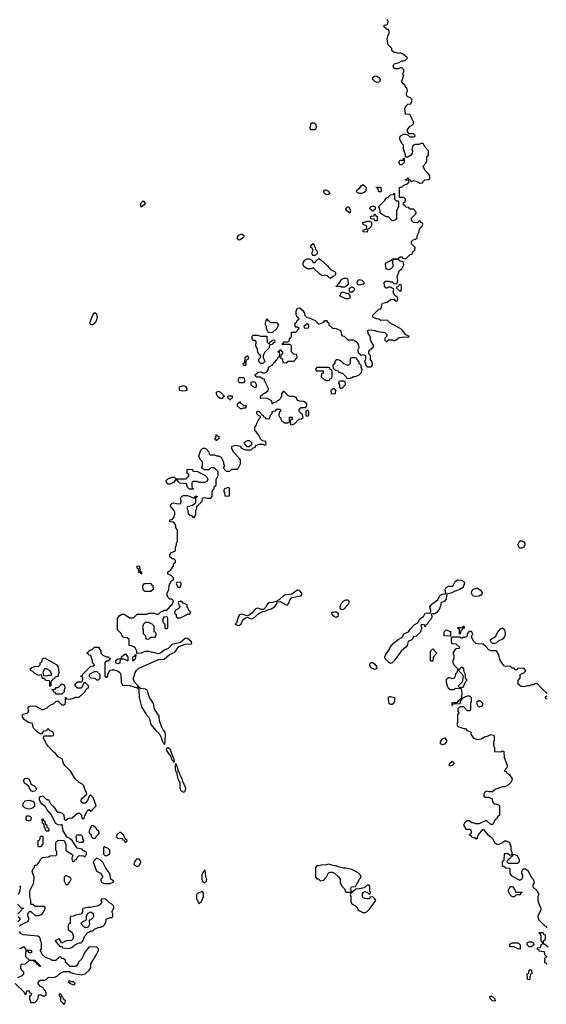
# Model space of a CAD drawing. Header units: inches. Extents: x 2380249 to 2585472, y 382747 to 546448.
# Tile 599 of 626: x 2488693 to 2494144, y 502574 to 512768. Entities that reach past the tile are written whole.
import ezdxf

# ---------------------------------------------------------------- set-up
doc = ezdxf.new("R2010")
doc.units = ezdxf.units.IN
doc.header["$MEASUREMENT"] = 0
for name, color, linetype in [('C4580', 7, 'Continuous'), ('C4581', 7, 'Continuous'), ('C4590', 7, 'Continuous'), ('C4591', 7, 'Continuous')]:
    doc.layers.add(name, color=color, linetype=linetype)

msp = doc.modelspace()

# ---------------------------------------------------------------- linework, layer by layer
at = {"layer": 'C4580', "color": 4, "elevation": 52}
for points in [[(2489429, 509609), (2489419, 509630), (2489449, 509710), (2489470, 509735), (2489490, 509722), (2489494, 509686), (2489486, 509650), (2489476, 509630), (2489450, 509609)], [(2489950, 507028), (2489942, 507042), (2489928, 507048), (2489922, 507082), (2489908, 507090), (2489910, 507112), (2489932, 507110), (2489938, 507058), (2489954, 507050), (2489954, 507030)], [(2489010, 505866), (2489006, 505870), (2489006, 505910), (2489002, 505922), (2488968, 505928), (2488950, 505946), (2488927, 505947), (2488922, 505982), (2488910, 505986), (2488890, 505978), (2488880, 505980), (2488850, 505998), (2488830, 506018), (2488806, 506030), (2488806, 506050), (2488820, 506060), (2488849, 506071), (2488890, 506074), (2488906, 506090), (2488906, 506110), (2488922, 506118), (2488928, 506150), (2488950, 506162), (2489070, 506091), (2489093, 506067), (2489094, 506030), (2489102, 506010), (2489093, 505987), (2489092, 505968), (2489058, 505962), (2489053, 505947), (2489038, 505942), (2489034, 505930), (2489018, 505922), (2489014, 505910), (2489014, 505870)], [(2489806, 506130), (2489798, 506138), (2489770, 506148), (2489734, 506146), (2489730, 506106), (2489710, 506098), (2489690, 506108), (2489688, 506132), (2489708, 506152), (2489746, 506154), (2489748, 506170), (2489770, 506192), (2489790, 506202), (2489814, 506170), (2489814, 506130)], [(2489870, 506126), (2489866, 506130), (2489866, 506170), (2489882, 506178), (2489886, 506190), (2489894, 506194), (2489890, 506146), (2489878, 506142)], [(2488970, 506048), (2488950, 506046), (2488934, 506010), (2488938, 505978), (2488970, 505974), (2488990, 505982), (2489010, 505982), (2489018, 505982), (2489026, 505990), (2489010, 506026)], [(2489496, 506016), (2489464, 506016), (2489414, 505990), (2489414, 505970), (2489430, 505954), (2489470, 505952), (2489490, 505934), (2489510, 505934), (2489526, 505950), (2489526, 505990)], [(2489070, 505786), (2489062, 505802), (2489047, 505807), (2489042, 505822), (2489026, 505830), (2489030, 505834), (2489062, 505838), (2489070, 505854), (2489090, 505854), (2489128, 505892), (2489132, 505892), (2489158, 505878), (2489162, 505850), (2489153, 505827), (2489152, 505808), (2489130, 505786)], [(2488830, 504777), (2488810, 504783), (2488789, 504830), (2488780, 504840), (2488766, 504846), (2488743, 504863), (2488733, 504890), (2488749, 504911), (2488770, 504916), (2488788, 504908), (2488796, 504896), (2488811, 504851), (2488838, 504838), (2488859, 504819), (2488865, 504810), (2488863, 504797), (2488861, 504790), (2488850, 504781)], [(2488790, 504596), (2488770, 504598), (2488747, 504607), (2488726, 504630), (2488729, 504651), (2488739, 504670), (2488750, 504681), (2488790, 504686), (2488830, 504678), (2488838, 504670), (2488845, 504650), (2488845, 504630), (2488830, 504609), (2488810, 504599)], [(2488790, 504469), (2488770, 504478), (2488762, 504490), (2488759, 504510), (2488770, 504525), (2488790, 504525), (2488812, 504510), (2488810, 504486), (2488804, 504476)], [(2488990, 504366), (2488968, 504368), (2488958, 504398), (2488950, 504406), (2488942, 504442), (2488928, 504450), (2488926, 504490), (2488930, 504494), (2488938, 504478), (2488954, 504470), (2488958, 504438), (2488970, 504434), (2488974, 504410), (2488994, 504390), (2488994, 504370)], [(2489450, 504426), (2489438, 504422), (2489424, 504396), (2489414, 504370), (2489414, 504350), (2489432, 504332), (2489433, 504313), (2489450, 504294), (2489470, 504294), (2489482, 504298), (2489486, 504310), (2489510, 504334), (2489518, 504350), (2489510, 504366), (2489496, 504376), (2489480, 504400), (2489466, 504410), (2489462, 504422)], [(2488890, 504206), (2488886, 504210), (2488886, 504270), (2488902, 504278), (2488910, 504314), (2488930, 504314), (2488934, 504310), (2488933, 504233), (2488910, 504206)], [(2489330, 504326), (2489290, 504326), (2489278, 504322), (2489274, 504306), (2489278, 504298), (2489278, 504270), (2489283, 504263), (2489310, 504251), (2489350, 504254), (2489358, 504262), (2489358, 504270), (2489348, 504288), (2489347, 504307)], [(2489730, 504355), (2489698, 504330), (2489692, 504310), (2489700, 504300), (2489710, 504292), (2489753, 504293), (2489758, 504278), (2489774, 504274), (2489778, 504258), (2489790, 504254), (2489802, 504258), (2489806, 504270), (2489786, 504286), (2489768, 504330)], [(2489570, 504206), (2489562, 504198), (2489562, 504130), (2489573, 504113), (2489590, 504112), (2489610, 504122), (2489627, 504133), (2489628, 504170), (2489610, 504188)], [(2489490, 504086), (2489454, 504050), (2489490, 503954), (2489530, 503932), (2489554, 503890), (2489534, 503870), (2489538, 503838), (2489576, 503824), (2489630, 503825), (2489662, 503838), (2489666, 503850), (2489638, 503870), (2489628, 503930), (2489609, 503949), (2489585, 503985), (2489559, 504039), (2489526, 504070)], [(2489930, 504078), (2489902, 504078), (2489884, 504056), (2489874, 504030), (2489878, 504018), (2489910, 504002), (2489930, 504012), (2489949, 504050)], [(2489170, 503906), (2489154, 503890), (2489154, 503850), (2489170, 503814), (2489190, 503814), (2489210, 503834), (2489226, 503870), (2489222, 503882)], [(2489570, 503666), (2489538, 503662), (2489534, 503650), (2489542, 503630), (2489531, 503609), (2489510, 503595), (2489424, 503576), (2489390, 503575), (2489350, 503566), (2489342, 503558), (2489342, 503530), (2489330, 503506), (2489270, 503498), (2489250, 503486), (2489218, 503482), (2489214, 503470), (2489214, 503410), (2489198, 503402), (2489194, 503390), (2489194, 503350), (2489236, 503316), (2489251, 503271), (2489245, 503250), (2489230, 503235), (2489174, 503230), (2489130, 503206), (2489107, 503247), (2489090, 503248), (2489065, 503235), (2489062, 503230), (2489110, 503174), (2489133, 503173), (2489138, 503158), (2489210, 503152), (2489230, 503162), (2489248, 503172), (2489256, 503184), (2489280, 503200), (2489310, 503212), (2489330, 503212), (2489340, 503220), (2489350, 503234), (2489364, 503276), (2489378, 503290), (2489390, 503314), (2489416, 503324), (2489430, 503334), (2489450, 503334), (2489468, 503352), (2489506, 503370), (2489530, 503372), (2489556, 503384), (2489568, 503392), (2489588, 503430), (2489590, 503454), (2489630, 503474), (2489650, 503474), (2489658, 503490), (2489658, 503510), (2489648, 503530), (2489666, 503570), (2489666, 503590), (2489646, 503610), (2489623, 503623), (2489590, 503658)], [(2489390, 503366), (2489368, 503368), (2489356, 503376), (2489326, 503410), (2489348, 503432), (2489386, 503450), (2489386, 503490), (2489403, 503517), (2489430, 503532), (2489455, 503515), (2489457, 503483), (2489452, 503470), (2489431, 503449), (2489414, 503446), (2489412, 503430), (2489417, 503403), (2489404, 503376)], [(2489210, 502818), (2489194, 502810), (2489214, 502794), (2489214, 502790), (2489250, 502774), (2489262, 502778), (2489266, 502790), (2489250, 502806), (2489226, 502806), (2489226, 502810)], [(2489110, 502686), (2489102, 502678), (2489102, 502670), (2489110, 502654), (2489114, 502654), (2489114, 502610), (2489150, 502574), (2489162, 502578), (2489166, 502610), (2489147, 502627), (2489130, 502666)]]:
    msp.add_lwpolyline(points, close=True, dxfattribs=at)
for points in [[(2490000, 506848), (2489990, 506848), (2489970, 506866), (2489968, 506910), (2489986, 506930), (2490000, 506931)], [(2490000, 506228), (2489990, 506228), (2489950, 506209), (2489906, 506206), (2489906, 506230), (2489890, 506266), (2489876, 506276), (2489850, 506286), (2489828, 506288), (2489826, 506350), (2489807, 506367), (2489766, 506370), (2489762, 506382), (2489749, 506389), (2489746, 506410), (2489706, 506450), (2489707, 506567), (2489723, 506597), (2489752, 506612), (2489770, 506612), (2489785, 506605), (2489814, 506590), (2489830, 506574), (2489870, 506574), (2489910, 506612), (2490000, 506612)], [(2490000, 506527), (2489993, 506527), (2489974, 506510), (2489965, 506475), (2489972, 506450), (2489973, 506413), (2489994, 506390), (2489998, 506358), (2490000, 506358)], [(2488690, 503382), (2488704, 503396), (2488778, 503430), (2488788, 503450), (2488787, 503467), (2488778, 503490), (2488778, 503510), (2488790, 503534), (2488810, 503534), (2488853, 503493), (2488887, 503493), (2488916, 503504), (2488930, 503514), (2488956, 503564), (2488956, 503576), (2488950, 503586), (2488853, 503587), (2488830, 503606), (2488810, 503606), (2488808, 503610), (2488808, 503650), (2488798, 503690), (2488798, 503750), (2488836, 503824), (2488840, 503840), (2488842, 503890), (2488822, 503950), (2488828, 503972), (2488846, 503990), (2488846, 504010), (2488850, 504014), (2488870, 504014), (2488896, 504044), (2488906, 504070), (2488930, 504094), (2488990, 504102), (2489010, 504112), (2489070, 504114), (2489078, 504130), (2489078, 504150), (2489067, 504173), (2489066, 504250), (2489090, 504272), (2489152, 504270), (2489172, 504230), (2489172, 504170), (2489190, 504152), (2489234, 504130), (2489240, 504120), (2489242, 504110), (2489234, 504090), (2489238, 504058), (2489250, 504054), (2489262, 504058), (2489267, 504073), (2489282, 504078), (2489287, 504093), (2489310, 504114), (2489352, 504112), (2489370, 504102), (2489386, 504130), (2489386, 504150), (2489350, 504168), (2489339, 504179), (2489289, 504189), (2489238, 504270), (2489212, 504292), (2489184, 504304), (2489143, 504370), (2489134, 504434), (2489111, 504429), (2489090, 504432), (2489067, 504447), (2489019, 504539), (2488973, 504590), (2488959, 504619), (2488925, 504645), (2488907, 504667), (2488899, 504690), (2488899, 504710), (2488910, 504725), (2488932, 504732), (2488970, 504694), (2488990, 504694), (2489012, 504650), (2489042, 504622), (2489070, 504582), (2489090, 504565), (2489110, 504562), (2489132, 504552), (2489150, 504534), (2489154, 504490), (2489170, 504474), (2489176, 504484), (2489200, 504500), (2489236, 504504), (2489290, 504552), (2489312, 504552), (2489333, 504533), (2489338, 504498), (2489350, 504494), (2489362, 504498), (2489366, 504530), (2489390, 504574), (2489410, 504592), (2489430, 504574), (2489442, 504578), (2489446, 504590), (2489486, 504630), (2489454, 504714), (2489430, 504738), (2489422, 504738), (2489412, 504728), (2489395, 504685), (2489370, 504658), (2489350, 504658), (2489329, 504669), (2489328, 504690), (2489342, 504710), (2489388, 504750), (2489384, 504770), (2489372, 504792), (2489357, 504837), (2489336, 504856), (2489309, 504869), (2489267, 504907), (2489224, 504984), (2489164, 505044), (2489148, 505068), (2489134, 505114), (2489090, 505135), (2489064, 505170), (2489045, 505185), (2488990, 505243), (2488972, 505270), (2488939, 505330), (2488941, 505339), (2488950, 505352), (2489030, 505354), (2489042, 505358), (2489046, 505370), (2489035, 505395), (2489007, 505407), (2488990, 505426), (2488978, 505422), (2488970, 505406), (2488938, 505402), (2488924, 505376), (2488908, 505370), (2488878, 505390), (2488839, 505430), (2488829, 505450), (2488829, 505469), (2488822, 505482), (2488770, 505498), (2488741, 505521), (2488721, 505550), (2488722, 505570), (2488730, 505578), (2488778, 505590), (2488784, 505610), (2488782, 505650), (2488790, 505658), (2488810, 505665), (2488860, 505660), (2488930, 505622), (2488976, 505644), (2489008, 505672), (2489046, 505690), (2489070, 505714), (2489090, 505714), (2489130, 505674), (2489150, 505674), (2489166, 505690), (2489166, 505750), (2489170, 505754), (2489178, 505738), (2489214, 505734), (2489250, 505742), (2489273, 505753), (2489310, 505754), (2489370, 505814), (2489382, 505838), (2489406, 505850), (2489406, 505870), (2489370, 505906), (2489358, 505902), (2489333, 505847), (2489290, 505846), (2489266, 505870), (2489268, 505892), (2489290, 505914), (2489330, 505914), (2489342, 505918), (2489346, 505950), (2489342, 505962), (2489327, 505967), (2489327, 505973), (2489342, 505978), (2489347, 505993), (2489430, 506074), (2489462, 506078), (2489466, 506090), (2489448, 506108), (2489448, 506130), (2489430, 506186), (2489408, 506188), (2489402, 506202), (2489390, 506206), (2489388, 506212), (2489402, 506218), (2489406, 506230), (2489446, 506250), (2489468, 506272), (2489510, 506272), (2489532, 506230), (2489534, 506210), (2489554, 506190), (2489593, 506173), (2489612, 506172), (2489618, 506158), (2489634, 506150), (2489618, 506142), (2489610, 506126), (2489590, 506126), (2489574, 506110), (2489574, 505970), (2489590, 505962), (2489598, 505962), (2489606, 505970), (2489606, 505990), (2489628, 506032), (2489650, 506038), (2489670, 506038), (2489706, 506026), (2489731, 506011), (2489741, 505990), (2489745, 505905), (2489758, 505878), (2489770, 505874), (2489782, 505878), (2489830, 505876), (2489910, 505852), (2489918, 505858), (2489914, 505850), (2489922, 505842), (2489926, 505826), (2489931, 505750), (2489955, 505655), (2490000, 505580)], [(2490000, 505835), (2489997, 505837), (2489944, 505844), (2489920, 505860), (2489919, 505870), (2489910, 505882), (2489882, 505910), (2489869, 505950), (2489879, 505970), (2489889, 506010), (2489902, 506030), (2489927, 506053), (2490000, 506086)], [(2488690, 503802), (2488698, 503790), (2488695, 503750), (2488678, 503710)], [(2488672, 503610), (2488710, 503574), (2488734, 503570), (2488718, 503562), (2488713, 503547), (2488674, 503510)], [(2488678, 503478), (2488694, 503470), (2488694, 503450), (2488673, 503427)], [(2488645, 502790), (2488738, 502698), (2488750, 502674), (2488762, 502678), (2488768, 502712), (2488790, 502714), (2488794, 502694), (2488814, 502690), (2488812, 502668), (2488798, 502662), (2488794, 502650), (2488794, 502630), (2488810, 502594), (2488850, 502594), (2488886, 502630), (2488887, 502673), (2488910, 502674), (2488930, 502662), (2488950, 502662), (2488967, 502673), (2488968, 502690), (2488958, 502718), (2488930, 502748), (2488910, 502758), (2488885, 502785), (2488883, 502797), (2488890, 502812), (2488910, 502825), (2488950, 502825), (2488966, 502830), (2488990, 502854), (2489050, 502852), (2489086, 502870), (2489110, 502894), (2489150, 502914), (2489210, 502914), (2489224, 502904), (2489253, 502893), (2489330, 502878), (2489370, 502891), (2489413, 502927), (2489429, 502950), (2489428, 502992), (2489490, 503091), (2489509, 503130), (2489509, 503149), (2489488, 503168), (2489410, 503166), (2489366, 503114), (2489335, 503045), (2489302, 503010), (2489294, 502990), (2489273, 502967), (2489210, 502966), (2489202, 502982), (2489187, 502987), (2489182, 503002), (2489167, 503007), (2489166, 503030), (2489150, 503046), (2489127, 503047), (2489122, 503062), (2489110, 503066), (2489098, 503062), (2489093, 503047), (2489078, 503042), (2489070, 503026), (2489030, 503026), (2489018, 503038), (2488960, 503060), (2488926, 503090), (2488916, 503116), (2488906, 503130), (2488918, 503150), (2488918, 503210), (2488908, 503230), (2488908, 503250), (2488898, 503270), (2488880, 503280), (2488730, 503292), (2488706, 503306), (2488690, 503329)], [(2488690, 503154), (2488710, 503154), (2488731, 503171), (2488754, 503150), (2488758, 503138), (2488770, 503134), (2488810, 503134), (2488814, 503130), (2488814, 503110), (2488810, 503106), (2488790, 503106), (2488782, 503122), (2488770, 503126), (2488758, 503122), (2488754, 503110), (2488754, 503070), (2488790, 503034), (2488854, 503030), (2488858, 503018), (2488870, 503014), (2488878, 502998), (2488890, 502994), (2488898, 502978), (2488912, 502970), (2488890, 502968), (2488886, 502986), (2488868, 502990), (2488866, 503006), (2488846, 503010), (2488842, 503022), (2488830, 503026), (2488790, 503026), (2488750, 502988), (2488710, 502986), (2488702, 502970), (2488702, 502950), (2488710, 502934), (2488732, 502910), (2488732, 502888), (2488714, 502870), (2488670, 502848)]]:
    msp.add_lwpolyline(points, dxfattribs=at)
at = {"layer": 'C4581', "color": 4, "elevation": 52}
msp.add_lwpolyline([(2489950, 510826), (2489942, 510850), (2489950, 510872), (2489970, 510891), (2489991, 510870), (2489982, 510850)], close=True, dxfattribs=at)
at = {"layer": 'C4590', "color": 4}
for points, elevation in [([(2490000, 506612), (2490010, 506612), (2490030, 506622), (2490090, 506622), (2490110, 506614), (2490130, 506614), (2490160, 506640), (2490176, 506644), (2490190, 506654), (2490210, 506654), (2490240, 506680), (2490256, 506704), (2490270, 506714), (2490278, 506730), (2490286, 506750), (2490267, 506767), (2490246, 506770), (2490226, 506790), (2490218, 506810), (2490218, 506830), (2490238, 506870), (2490242, 506910), (2490250, 506934), (2490263, 506957), (2490286, 506970), (2490286, 506990), (2490266, 507010), (2490226, 507030), (2490226, 507050), (2490255, 507065), (2490270, 507094), (2490286, 507110), (2490287, 507133), (2490306, 507150), (2490306, 507170), (2490290, 507186), (2490270, 507186), (2490247, 507207), (2490246, 507230), (2490266, 507250), (2490306, 507270), (2490307, 507307), (2490318, 507330), (2490318, 507350), (2490328, 507370), (2490328, 507470), (2490327, 507487), (2490310, 507506), (2490308, 507530), (2490290, 507566), (2490246, 507570), (2490246, 507590), (2490270, 507594), (2490290, 507614), (2490298, 507650), (2490298, 507670), (2490288, 507690), (2490255, 507730), (2490258, 507750), (2490270, 507762), (2490290, 507765), (2490330, 507754), (2490362, 507758), (2490366, 507790), (2490358, 507810), (2490369, 507831), (2490390, 507842), (2490430, 507841), (2490482, 507822), (2490490, 507814), (2490502, 507818), (2490510, 507834), (2490530, 507834), (2490533, 507827), (2490518, 507822), (2490514, 507810), (2490514, 507770), (2490504, 507756), (2490482, 507738), (2490430, 507726), (2490422, 507710), (2490432, 507690), (2490432, 507670), (2490445, 507645), (2490474, 507630), (2490490, 507614), (2490502, 507618), (2490518, 507650), (2490518, 507690), (2490526, 507710), (2490526, 507730), (2490542, 507738), (2490547, 507753), (2490562, 507758), (2490567, 507773), (2490582, 507778), (2490587, 507813), (2490610, 507822), (2490630, 507814), (2490670, 507814), (2490686, 507830), (2490686, 507890), (2490706, 507910), (2490707, 507933), (2490726, 507950), (2490727, 508007), (2490748, 508050), (2490746, 508090), (2490707, 508127), (2490673, 508127), (2490650, 508106), (2490610, 508106), (2490582, 508122), (2490578, 508130), (2490586, 508150), (2490586, 508190), (2490566, 508210), (2490548, 508250), (2490569, 508311), (2490590, 508332), (2490610, 508332), (2490624, 508324), (2490650, 508294), (2490653, 508273), (2490664, 508264), (2490710, 508262), (2490730, 508254), (2490750, 508254), (2490777, 508237), (2490802, 508190), (2490802, 508170), (2490812, 508150), (2490804, 508136), (2490804, 508124), (2490830, 508094), (2490870, 508094), (2490890, 508114), (2490950, 508114), (2490978, 508170), (2490978, 508210), (2490970, 508226), (2490906, 508290), (2490888, 508328), (2490889, 508351), (2490930, 508362), (2490972, 508352), (2490994, 508330), (2491030, 508314), (2491090, 508314), (2491107, 508333), (2491130, 508342), (2491142, 508358), (2491168, 508372), (2491210, 508374), (2491230, 508362), (2491246, 508370), (2491242, 508402), (2491207, 508407), (2491186, 508430), (2491170, 508466), (2491140, 508500), (2491126, 508510), (2491126, 508550), (2491146, 508570), (2491148, 508592), (2491168, 508632), (2491186, 508650), (2491182, 508662), (2491170, 508666), (2491148, 508688), (2491150, 508714), (2491170, 508714), (2491194, 508690), (2491198, 508678), (2491213, 508673), (2491218, 508658), (2491233, 508653), (2491238, 508638), (2491270, 508634), (2491282, 508638), (2491286, 508670), (2491306, 508690), (2491307, 508713), (2491342, 508718), (2491350, 508734), (2491390, 508734), (2491394, 508730), (2491394, 508710), (2491378, 508702), (2491374, 508670), (2491378, 508658), (2491394, 508650), (2491398, 508618), (2491413, 508613), (2491430, 508594), (2491470, 508594), (2491482, 508598), (2491486, 508610), (2491486, 508650), (2491490, 508654), (2491510, 508654), (2491514, 508650), (2491514, 508630), (2491498, 508622), (2491494, 508610), (2491498, 508578), (2491510, 508574), (2491536, 508584), (2491576, 508624), (2491588, 508632), (2491610, 508634), (2491626, 508650), (2491622, 508682), (2491610, 508686), (2491586, 508710), (2491586, 508730), (2491608, 508752), (2491650, 508754), (2491666, 508770), (2491666, 508790), (2491636, 508816), (2491590, 508818), (2491570, 508826), (2491555, 508855), (2491530, 508868), (2491490, 508868), (2491470, 508878), (2491430, 508918), (2491422, 508918), (2491404, 508896), (2491402, 508870), (2491393, 508847), (2491373, 508827), (2491358, 508822), (2491353, 508807), (2491318, 508802), (2491310, 508786), (2491306, 508790), (2491302, 508822), (2491276, 508836), (2491250, 508848), (2491187, 508847), (2491186, 508870), (2491210, 508892), (2491246, 508910), (2491266, 508930), (2491268, 508950), (2491226, 509034), (2491226, 509046), (2491206, 509050), (2491187, 509067), (2491148, 509068), (2491126, 509090), (2491160, 509120), (2491190, 509122), (2491210, 509112), (2491230, 509112), (2491250, 509122), (2491268, 509150), (2491268, 509172), (2491306, 509190), (2491355, 509245), (2491370, 509274), (2491382, 509278), (2491386, 509310), (2491382, 509322), (2491366, 509330), (2491382, 509338), (2491390, 509354), (2491398, 509338), (2491414, 509330), (2491414, 509310), (2491398, 509302), (2491394, 509270), (2491412, 509252), (2491418, 509218), (2491450, 509214), (2491473, 509233), (2491530, 509234), (2491566, 509270), (2491562, 509302), (2491530, 509306), (2491506, 509330), (2491506, 509390), (2491490, 509406), (2491410, 509406), (2491406, 509410), (2491422, 509418), (2491430, 509434), (2491470, 509434), (2491482, 509438), (2491488, 509472), (2491502, 509478), (2491506, 509490), (2491507, 509533), (2491550, 509534), (2491586, 509570), (2491570, 509586), (2491550, 509586), (2491546, 509590), (2491546, 509630), (2491562, 509638), (2491567, 509653), (2491586, 509670), (2491567, 509687), (2491556, 509716), (2491555, 509750), (2491570, 509782), (2491590, 509785), (2491622, 509762), (2491642, 509730), (2491644, 509704), (2491664, 509684), (2491690, 509682), (2491753, 509653), (2491790, 509614), (2491842, 509638), (2491850, 509654), (2491870, 509654), (2491878, 509638), (2491894, 509630), (2491894, 509610), (2491930, 509574), (2491970, 509571), (2492014, 509550), (2492022, 509530), (2492024, 509504), (2492030, 509494), (2492053, 509493), (2492090, 509454), (2492147, 509453), (2492177, 509437), (2492198, 509410), (2492202, 509370), (2492194, 509350), (2492198, 509318), (2492214, 509310), (2492218, 509298), (2492230, 509294), (2492250, 509302), (2492274, 509290), (2492273, 509253), (2492262, 509230), (2492272, 509212), (2492273, 509193), (2492290, 509174), (2492330, 509174), (2492346, 509190), (2492346, 509210), (2492336, 509236), (2492326, 509250), (2492326, 509290), (2492306, 509310), (2492308, 509332), (2492318, 509350), (2492350, 509374), (2492358, 509390), (2492326, 509450), (2492326, 509470), (2492316, 509496), (2492300, 509520), (2492298, 509550), (2492305, 509555), (2492330, 509558), (2492370, 509551), (2492400, 509540), (2492474, 509530), (2492494, 509510), (2492494, 509490), (2492474, 509470), (2492474, 509450), (2492490, 509434), (2492510, 509454), (2492547, 509453), (2492570, 509442), (2492590, 509452), (2492610, 509472), (2492623, 509477), (2492670, 509486), (2492710, 509482), (2492726, 509490), (2492690, 509506), (2492650, 509562), (2492526, 509630), (2492496, 509656), (2492430, 509655), (2492410, 509668), (2492386, 509670), (2492350, 509688), (2492348, 509710), (2492409, 509771), (2492430, 509774), (2492438, 509790), (2492440, 509820), (2492448, 509832), (2492496, 509844), (2492530, 509872), (2492570, 509874), (2492578, 509858), (2492590, 509854), (2492602, 509858), (2492606, 509870), (2492602, 509902), (2492587, 509907), (2492570, 509926), (2492558, 509950), (2492566, 509970), (2492562, 509982), (2492530, 509998), (2492510, 509998), (2492492, 509988), (2492486, 509990), (2492476, 510000)], 52), ([(2492055, 510000), (2492050, 509998), (2492030, 509998), (2492025, 510000)], 52), ([(2492135, 510000), (2492153, 509993), (2492158, 509978), (2492150, 509958), (2492130, 509948), (2492106, 509946), (2492106, 509990), (2492126, 510000)], 52), ([(2492597, 510000), (2492594, 509990), (2492630, 509954), (2492646, 509970), (2492646, 510000)], 52), ([(2490000, 506931), (2490050, 506934), (2490058, 506918), (2490073, 506913), (2490074, 506870), (2490050, 506848), (2490000, 506848)], 52), ([(2490000, 506358), (2490030, 506354), (2490050, 506374), (2490090, 506374), (2490102, 506378), (2490106, 506410), (2490102, 506422), (2490086, 506430), (2490086, 506490), (2490066, 506510), (2490027, 506527), (2490000, 506527)], 52), ([(2490000, 506086), (2490130, 506145), (2490190, 506146), (2490245, 506195), (2490299, 506221), (2490342, 506278), (2490410, 506301), (2490470, 506307), (2490474, 506310), (2490469, 506330), (2490430, 506361), (2490410, 506364), (2490359, 506321), (2490270, 506299), (2490230, 506259), (2490190, 506242), (2490150, 506209), (2490130, 506204), (2490030, 506228), (2490000, 506228)], 52), ([(2494152, 505792), (2494100, 505840), (2494050, 505894), (2494028, 505892), (2494010, 505882), (2493990, 505882), (2493970, 505872), (2493950, 505872), (2493910, 505862), (2493884, 505864), (2493854, 505890), (2493853, 505927), (2493874, 505950), (2493874, 505990), (2493913, 506007), (2493932, 506028), (2493914, 506050), (2493850, 506054), (2493842, 506038), (2493830, 506034), (2493813, 506053), (2493790, 506054), (2493772, 506072), (2493710, 506074), (2493702, 506090), (2493682, 506110), (2493664, 506144), (2493652, 506192), (2493630, 506234), (2493570, 506232), (2493550, 506245), (2493519, 506279), (2493490, 506302), (2493430, 506305), (2493414, 506310), (2493392, 506332), (2493374, 506370), (2493374, 506390), (2493382, 506410), (2493370, 506434), (2493347, 506433), (2493326, 506410), (2493326, 506390), (2493310, 506374), (2493290, 506374), (2493270, 506362), (2493250, 506374), (2493166, 506374), (2493160, 506360), (2493158, 506330), (2493166, 506310), (2493207, 506307), (2493246, 506270), (2493242, 506258), (2493210, 506254), (2493196, 506244), (2493178, 506210), (2493187, 506187), (2493188, 506170), (2493187, 506153), (2493178, 506130), (2493178, 506110), (2493188, 506090), (2493226, 506050), (2493226, 506030), (2493218, 506010), (2493204, 505996), (2493199, 505970), (2493190, 505952), (2493170, 505945), (2493147, 505953), (2493127, 505953), (2493108, 505932), (2493108, 505910), (2493118, 505870), (2493128, 505850), (2493150, 505835), (2493185, 505835), (2493210, 505848), (2493262, 505842), (2493268, 505790), (2493262, 505738), (2493248, 505732), (2493242, 505718), (2493226, 505710), (2493222, 505698), (2493210, 505694), (2493170, 505694), (2493166, 505690), (2493166, 505670), (2493173, 505667), (2493178, 505682), (2493190, 505686), (2493253, 505687), (2493258, 505722), (2493270, 505726), (2493278, 505742), (2493304, 505756), (2493330, 505766), (2493350, 505766), (2493366, 505750), (2493366, 505710), (2493358, 505690), (2493358, 505630), (2493350, 505614), (2493330, 505614), (2493290, 505654), (2493250, 505654), (2493228, 505632), (2493228, 505610), (2493238, 505590), (2493226, 505570), (2493226, 505490), (2493218, 505470), (2493230, 505449), (2493292, 505428), (2493308, 505428), (2493326, 505410), (2493366, 505390), (2493362, 505370), (2493389, 505330), (2493430, 505314), (2493470, 505322), (2493510, 505348), (2493530, 505348), (2493570, 505366), (2493602, 505362), (2493606, 505350), (2493606, 505310), (2493598, 505290), (2493598, 505250), (2493608, 505230), (2493608, 505190), (2493672, 505188), (2493690, 505198), (2493706, 505190), (2493709, 505129), (2493738, 505050), (2493736, 505024), (2493709, 504990), (2493725, 504985), (2493735, 504970), (2493762, 504950), (2493789, 504910), (2493788, 504890), (2493778, 504870), (2493750, 504842), (2493715, 504825), (2493690, 504825), (2493620, 504800), (2493587, 504773), (2493553, 504773), (2493530, 504782), (2493509, 504771), (2493498, 504750), (2493498, 504730), (2493510, 504718), (2493550, 504718), (2493582, 504702), (2493588, 504670), (2493606, 504650), (2493627, 504647), (2493650, 504638), (2493658, 504630), (2493658, 504530), (2493643, 504517), (2493630, 504494), (2493616, 504484), (2493590, 504434), (2493570, 504434), (2493530, 504474), (2493510, 504474), (2493450, 504442), (2493410, 504442), (2493390, 504452), (2493373, 504453), (2493350, 504474), (2493328, 504472), (2493310, 504462), (2493298, 504450), (2493288, 504428), (2493310, 504386), (2493350, 504386), (2493362, 504382), (2493366, 504350), (2493362, 504338), (2493346, 504330), (2493362, 504322), (2493368, 504308), (2493402, 504302), (2493406, 504290), (2493431, 504289), (2493433, 504307), (2493442, 504330), (2493490, 504386), (2493538, 504330), (2493568, 504310), (2493588, 504290), (2493609, 504249), (2493630, 504235), (2493650, 504228), (2493692, 504248), (2493710, 504266), (2493730, 504266), (2493766, 504250), (2493766, 504230), (2493778, 504210), (2493776, 504176), (2493786, 504150), (2493786, 504130), (2493782, 504118), (2493770, 504114), (2493752, 504132), (2493709, 504131), (2493706, 504070), (2493702, 504058), (2493686, 504050), (2493688, 504010), (2493730, 503988), (2493762, 503982), (2493767, 503967), (2493768, 503928), (2493783, 503903), (2493870, 503858), (2493891, 503869), (2493902, 503890), (2493902, 503910), (2493892, 503930), (2493892, 503950), (2493905, 503975), (2493910, 503978), (2493930, 503975), (2493955, 503955), (2493988, 503890), (2494008, 503870), (2494015, 503850), (2494018, 503830), (2494006, 503810), (2494006, 503790), (2494048, 503750), (2494068, 503710), (2494058, 503690), (2494058, 503650), (2494069, 503609), (2494088, 503570), (2494088, 503550), (2494058, 503490), (2494060, 503460), (2494066, 503450), (2494130, 503386), (2494142, 503382), (2494147, 503367)], 48), ([(2490000, 505580), (2490006, 505570), (2490026, 505550), (2490036, 505530), (2490051, 505470), (2490101, 505410), (2490138, 505378), (2490157, 505337), (2490170, 505292), (2490182, 505282), (2490190, 505266), (2490194, 505266), (2490200, 505300), (2490204, 505370), (2490199, 505390), (2490177, 505417), (2490163, 505443), (2490139, 505510), (2490137, 505557), (2490090, 505630), (2490077, 505690), (2490037, 505750), (2490017, 505817), (2490009, 505829), (2490000, 505835)], 52), ([(2494153, 505733), (2494138, 505738), (2494134, 505750), (2494138, 505762), (2494152, 505768)], 48), ([(2494164, 503164), (2494130, 503194), (2494118, 503198), (2494114, 503230), (2494134, 503250), (2494134, 503290), (2494118, 503298), (2494110, 503314), (2494070, 503314), (2494066, 503310), (2494082, 503302), (2494087, 503287), (2494089, 503229), (2494102, 503222), (2494106, 503210), (2494102, 503198), (2494088, 503190), (2494082, 503158), (2494050, 503154), (2494046, 503150), (2494062, 503142), (2494068, 503128), (2494122, 503122), (2494126, 503090), (2494146, 503070), (2494142, 503058), (2494126, 503050), (2494127, 503007), (2494142, 503002), (2494147, 502987)], 48)]:
    msp.add_lwpolyline(points, dxfattribs=dict(at, elevation=elevation))
for points, elevation in [([(2492070, 509878), (2492010, 509906), (2492008, 509912), (2492026, 509950), (2492094, 509934), (2492112, 509912), (2492110, 509886), (2492090, 509878)], 52), ([(2491267, 509527), (2491248, 509568), (2491247, 509587), (2491238, 509610), (2491238, 509630), (2491250, 509674), (2491258, 509658), (2491270, 509654), (2491290, 509634), (2491350, 509632), (2491372, 509610), (2491354, 509570), (2491310, 509528)], 52), ([(2491670, 509618), (2491654, 509610), (2491634, 509590), (2491638, 509578), (2491670, 509574), (2491682, 509578), (2491686, 509590), (2491686, 509610)], 52), ([(2491190, 509492), (2491253, 509493), (2491254, 509430), (2491270, 509414), (2491282, 509418), (2491287, 509433), (2491302, 509438), (2491310, 509454), (2491332, 509450), (2491333, 509427), (2491318, 509422), (2491310, 509406), (2491278, 509402), (2491274, 509370), (2491230, 509326), (2491214, 509290), (2491214, 509270), (2491232, 509228), (2491210, 509208), (2491190, 509208), (2491168, 509228), (2491168, 509252), (2491186, 509270), (2491186, 509290), (2491170, 509306), (2491158, 509330), (2491155, 509355), (2491138, 509390), (2491138, 509410), (2491146, 509430), (2491130, 509446), (2491107, 509447), (2491100, 509460), (2491098, 509490), (2491110, 509502), (2491150, 509502)], 52), ([(2491030, 509188), (2491009, 509189), (2491006, 509210), (2491022, 509218), (2491028, 509270), (2491050, 509292), (2491062, 509270), (2491054, 509250), (2491038, 509242), (2491034, 509230), (2491034, 509190)], 52), ([(2492170, 509266), (2492130, 509266), (2492118, 509262), (2492114, 509250), (2492114, 509210), (2492092, 509188), (2492050, 509206), (2492016, 509236), (2491990, 509246), (2491970, 509246), (2491954, 509230), (2491954, 509210), (2491934, 509190), (2491938, 509158), (2491953, 509153), (2491958, 509138), (2491990, 509134), (2491998, 509118), (2492034, 509110), (2492074, 509070), (2492078, 509058), (2492110, 509054), (2492130, 509062), (2492150, 509074), (2492170, 509074), (2492206, 509090), (2492230, 509114), (2492235, 509125), (2492238, 509150), (2492228, 509168), (2492227, 509187), (2492208, 509208), (2492207, 509227), (2492186, 509250), (2492182, 509262)], 52), ([(2491890, 509166), (2491770, 509166), (2491754, 509150), (2491758, 509138), (2491770, 509134), (2491833, 509133), (2491834, 509110), (2491818, 509102), (2491814, 509070), (2491844, 509044), (2491870, 509034), (2491890, 509034), (2491902, 509038), (2491907, 509053), (2491922, 509058), (2491926, 509070), (2491926, 509130), (2491922, 509142), (2491907, 509147), (2491902, 509162)], 52), ([(2491010, 509008), (2490966, 509010), (2490958, 509030), (2490958, 509050), (2490963, 509057), (2490970, 509062), (2491010, 509062), (2491018, 509058), (2491022, 509030)], 52), ([(2491130, 508958), (2491110, 508966), (2491090, 508986), (2491090, 509014), (2491110, 509022), (2491130, 509014), (2491142, 508990), (2491142, 508970)], 52), ([(2492050, 509026), (2492010, 509026), (2491998, 509022), (2491994, 509010), (2492002, 508990), (2492004, 508964), (2492010, 508954), (2492030, 508954), (2492066, 508990), (2492062, 509022)], 52), ([(2490377, 508923), (2490348, 508930), (2490346, 508970), (2490367, 508973), (2490390, 508982), (2490410, 508972), (2490425, 508950), (2490422, 508930), (2490410, 508924)], 52), ([(2490770, 508846), (2490743, 508863), (2490729, 508890), (2490730, 508912), (2490750, 508922), (2490771, 508911), (2490794, 508890), (2490798, 508878), (2490814, 508870), (2490798, 508862), (2490790, 508846)], 52), ([(2491950, 508946), (2491930, 508946), (2491914, 508930), (2491918, 508898), (2491950, 508894), (2491962, 508898), (2491966, 508930)], 52), ([(2490870, 508828), (2490862, 508842), (2490846, 508850), (2490846, 508870), (2490850, 508874), (2490890, 508874), (2490894, 508870), (2490894, 508850), (2490878, 508842)], 52), ([(2490990, 508738), (2490980, 508740), (2490947, 508767), (2490946, 508790), (2490962, 508798), (2490970, 508814), (2490978, 508798), (2490990, 508794), (2491010, 508774), (2491033, 508773), (2491034, 508750), (2491030, 508746), (2491010, 508746)], 52), ([(2491670, 508726), (2491654, 508710), (2491654, 508670), (2491670, 508662), (2491686, 508670), (2491686, 508710)], 52), ([(2490730, 508406), (2490722, 508422), (2490708, 508430), (2490722, 508438), (2490726, 508470), (2490732, 508472), (2490738, 508458), (2490753, 508453), (2490754, 508430), (2490738, 508422)], 52), ([(2491070, 508346), (2491047, 508347), (2491020, 508380), (2491018, 508390), (2491030, 508402), (2491050, 508412), (2491071, 508411), (2491094, 508390), (2491093, 508367)], 52), ([(2490550, 507978), (2490530, 507986), (2490490, 507986), (2490478, 507982), (2490474, 507970), (2490474, 507930), (2490478, 507918), (2490493, 507913), (2490490, 507908), (2490450, 507908), (2490426, 507930), (2490422, 507962), (2490348, 507968), (2490342, 507982), (2490326, 507990), (2490322, 508002), (2490310, 508006), (2490284, 507976), (2490250, 507958), (2490230, 507958), (2490223, 507963), (2490206, 507994), (2490227, 508013), (2490270, 508032), (2490292, 508032), (2490310, 508014), (2490410, 508014), (2490422, 508018), (2490426, 508030), (2490442, 508038), (2490446, 508050), (2490442, 508062), (2490428, 508068), (2490428, 508110), (2490470, 508114), (2490490, 508094), (2490532, 508092), (2490611, 508051), (2490632, 508030), (2490642, 508010), (2490634, 507990), (2490610, 507978)], 52), ([(2490850, 507926), (2490814, 507910), (2490802, 507890), (2490812, 507872), (2490818, 507838), (2490850, 507834), (2490862, 507838), (2490866, 507850), (2490866, 507910), (2490862, 507922)], 52), ([(2493870, 507298), (2493858, 507310), (2493849, 507330), (2493870, 507372), (2493890, 507372), (2493910, 507362), (2493922, 507350), (2493922, 507330), (2493910, 507306), (2493890, 507298)], 48), ([(2492887, 506487), (2492882, 506502), (2492850, 506506), (2492845, 506490), (2492854, 506470), (2492837, 506423), (2492796, 506384), (2492770, 506378), (2492751, 506349), (2492714, 506330), (2492705, 506290), (2492691, 506270), (2492641, 506230), (2492571, 506129), (2492550, 506109), (2492530, 506104), (2492510, 506115), (2492476, 506150), (2492473, 506170), (2492484, 506196), (2492521, 506250), (2492529, 506270), (2492559, 506310), (2492609, 506351), (2492648, 506370), (2492659, 506381), (2492669, 506411), (2492718, 506430), (2492739, 506461), (2492778, 506502), (2492815, 506525), (2492836, 506564), (2492872, 506588), (2492890, 506622), (2492910, 506626), (2492936, 506624), (2492946, 506630), (2492948, 506650), (2492938, 506690), (2492961, 506719), (2493020, 506760), (2493039, 506801), (2493048, 506810), (2493070, 506821), (2493096, 506824), (2493106, 506830), (2493100, 506840), (2493097, 506870), (2493109, 506891), (2493130, 506904), (2493177, 506903), (2493199, 506950), (2493230, 506968), (2493265, 506965), (2493291, 506951), (2493296, 506930), (2493285, 506895), (2493275, 506885), (2493250, 506869), (2493191, 506849), (2493167, 506833), (2493118, 506822), (2493112, 506808), (2493106, 506770), (2493090, 506748), (2493054, 506730), (2493052, 506708), (2493038, 506670), (2493011, 506629), (2492990, 506618), (2492962, 506618), (2492954, 506610), (2492962, 506590), (2492946, 506554), (2492922, 506530), (2492910, 506506), (2492898, 506502), (2492893, 506487)], 48), ([(2490350, 506946), (2490318, 506942), (2490314, 506930), (2490330, 506894), (2490350, 506894), (2490362, 506898), (2490366, 506930)], 52), ([(2491570, 506861), (2491550, 506853), (2491510, 506819), (2491430, 506809), (2491379, 506761), (2491354, 506750), (2491358, 506742), (2491350, 506746), (2491310, 506733), (2491270, 506729), (2491251, 506710), (2491239, 506681), (2491218, 506662), (2491190, 506661), (2491170, 506672), (2491150, 506674), (2491130, 506665), (2491096, 506624), (2491070, 506604), (2491050, 506597), (2490990, 506613), (2490970, 506605), (2490957, 506590), (2490936, 506524), (2490922, 506510), (2490950, 506496), (2490970, 506498), (2490986, 506514), (2491004, 506556), (2491030, 506577), (2491050, 506582), (2491090, 506566), (2491110, 506567), (2491170, 506619), (2491210, 506641), (2491230, 506643), (2491261, 506659), (2491295, 506670), (2491329, 506690), (2491349, 506710), (2491360, 506740), (2491390, 506743), (2491450, 506711), (2491470, 506711), (2491500, 506780), (2491513, 506787), (2491550, 506791), (2491610, 506808), (2491612, 506830), (2491590, 506858)], 52), ([(2493410, 506796), (2493390, 506801), (2493379, 506810), (2493369, 506831), (2493373, 506850), (2493390, 506871), (2493430, 506885), (2493462, 506862), (2493482, 506830), (2493465, 506810), (2493450, 506801)], 48), ([(2490370, 506746), (2490350, 506746), (2490338, 506742), (2490334, 506730), (2490344, 506704), (2490354, 506690), (2490333, 506667), (2490305, 506655), (2490294, 506630), (2490298, 506618), (2490314, 506610), (2490314, 506590), (2490330, 506574), (2490350, 506574), (2490370, 506582), (2490430, 506614), (2490450, 506614), (2490466, 506630), (2490447, 506647), (2490440, 506660), (2490436, 506676), (2490426, 506690), (2490426, 506710), (2490387, 506727)], 52), ([(2492030, 506659), (2492009, 506669), (2492009, 506690), (2492017, 506710), (2492029, 506731), (2492049, 506751), (2492070, 506761), (2492090, 506761), (2492101, 506750), (2492101, 506730), (2492091, 506710), (2492050, 506665)], 48), ([(2490190, 506586), (2490174, 506570), (2490174, 506530), (2490194, 506510), (2490194, 506470), (2490210, 506462), (2490226, 506470), (2490226, 506570), (2490222, 506582)], 52), ([(2491970, 506579), (2491950, 506585), (2491930, 506604), (2491925, 506616), (2491927, 506633), (2491950, 506639), (2491970, 506638), (2491986, 506626), (2491991, 506611), (2491987, 506590)], 48), ([(2493150, 506386), (2493086, 506390), (2493088, 506432), (2493108, 506452), (2493153, 506433), (2493154, 506386)], 48), ([(2493250, 506406), (2493246, 506410), (2493246, 506450), (2493242, 506462), (2493226, 506470), (2493230, 506474), (2493270, 506474), (2493282, 506478), (2493286, 506490), (2493292, 506492), (2493294, 506470), (2493278, 506462), (2493270, 506446), (2493258, 506442), (2493254, 506410)], 48), ([(2493610, 506308), (2493586, 506310), (2493566, 506330), (2493568, 506350), (2493617, 506383), (2493647, 506433), (2493670, 506462), (2493690, 506472), (2493694, 506470), (2493710, 506454), (2493714, 506434), (2493717, 506410), (2493710, 506378), (2493690, 506355), (2493646, 506334), (2493630, 506318)], 48), ([(2492950, 506126), (2492946, 506130), (2492946, 506230), (2492970, 506254), (2493012, 506210), (2492973, 506167), (2492970, 506126)], 48), ([(2492370, 506042), (2492330, 506058), (2492315, 506090), (2492324, 506110), (2492330, 506114), (2492350, 506113), (2492370, 506095), (2492386, 506070), (2492390, 506049)], 48), ([(2493270, 506066), (2493258, 506062), (2493252, 506048), (2493238, 506042), (2493234, 506030), (2493273, 505993), (2493282, 505970), (2493274, 505910), (2493234, 505870), (2493238, 505858), (2493270, 505854), (2493282, 505858), (2493307, 505913), (2493326, 505930), (2493306, 505950), (2493306, 505990), (2493295, 506015), (2493290, 506046)], 48), ([(2492530, 505678), (2492518, 505690), (2492509, 505730), (2492509, 505750), (2492520, 505760), (2492530, 505762), (2492572, 505750), (2492572, 505710), (2492562, 505690), (2492550, 505678)], 48), ([(2493450, 505718), (2493444, 505716), (2493422, 505698), (2493424, 505684), (2493438, 505658), (2493450, 505654), (2493470, 505662), (2493486, 505670), (2493486, 505690), (2493466, 505710)], 48), ([(2493070, 505262), (2493048, 505270), (2493048, 505290), (2493058, 505310), (2493070, 505322), (2493090, 505332), (2493112, 505310), (2493112, 505290), (2493090, 505269)], 48), ([(2490230, 505229), (2490213, 505227), (2490211, 505210), (2490219, 505190), (2490257, 505137), (2490264, 505110), (2490270, 505101), (2490279, 505099), (2490290, 505082), (2490295, 505085), (2490293, 505110), (2490278, 505138), (2490253, 505210)], 52), ([(2490310, 505068), (2490302, 505058), (2490301, 505010), (2490310, 504982), (2490317, 504977), (2490331, 504910), (2490352, 504870), (2490351, 504810), (2490363, 504783), (2490390, 504771), (2490402, 504778), (2490409, 504790), (2490412, 504812), (2490381, 504881), (2490376, 504910), (2490359, 504939), (2490350, 504968), (2490334, 504990), (2490330, 505018)], 52), ([(2493150, 505038), (2493138, 505050), (2493146, 505070), (2493170, 505092), (2493192, 505070), (2493170, 505046)], 48), ([(2493810, 504126), (2493798, 504122), (2493790, 504106), (2493778, 504102), (2493773, 504087), (2493758, 504082), (2493753, 504067), (2493738, 504062), (2493734, 504050), (2493750, 504034), (2493850, 504034), (2493867, 504053), (2493868, 504070), (2493846, 504110)], 48), ([(2491890, 504026), (2491870, 504018), (2491815, 504015), (2491790, 504006), (2491770, 504006), (2491754, 503990), (2491754, 503890), (2491770, 503874), (2491790, 503874), (2491798, 503858), (2491810, 503854), (2491842, 503858), (2491847, 503873), (2491870, 503894), (2491890, 503934), (2491910, 503942), (2491930, 503942), (2491950, 503932), (2491994, 503894), (2492011, 503871), (2492012, 503830), (2492030, 503794), (2492054, 503770), (2492070, 503734), (2492110, 503734), (2492122, 503738), (2492126, 503750), (2492118, 503770), (2492128, 503790), (2492170, 503792), (2492209, 503871), (2492228, 503890), (2492222, 503910), (2492196, 503936), (2492130, 503969), (2492070, 503984), (2492045, 503985), (2491990, 503998), (2491970, 504008), (2491950, 504008)], 52), ([(2490610, 503966), (2490590, 503938), (2490578, 503910), (2490578, 503870), (2490590, 503842), (2490610, 503832), (2490628, 503850), (2490629, 503870), (2490621, 503890), (2490618, 503938)], 52), ([(2492310, 503806), (2492290, 503806), (2492260, 503780), (2492212, 503768), (2492173, 503767), (2492150, 503746), (2492138, 503742), (2492134, 503730), (2492118, 503722), (2492114, 503710), (2492122, 503690), (2492122, 503630), (2492130, 503614), (2492170, 503594), (2492190, 503574), (2492193, 503553), (2492204, 503544), (2492245, 503525), (2492270, 503525), (2492286, 503530), (2492310, 503554), (2492378, 503650), (2492370, 503666), (2492350, 503686), (2492318, 503682), (2492313, 503667), (2492290, 503666), (2492270, 503668), (2492250, 503678), (2492242, 503690), (2492240, 503720), (2492247, 503733), (2492260, 503740), (2492270, 503742), (2492292, 503732), (2492310, 503714), (2492322, 503718), (2492326, 503730), (2492318, 503750), (2492318, 503790)], 52), ([(2493830, 503734), (2493890, 503734), (2493894, 503730), (2493878, 503722), (2493872, 503708), (2493833, 503707), (2493810, 503686), (2493790, 503686), (2493770, 503706), (2493749, 503749), (2493770, 503794), (2493793, 503793), (2493812, 503772)], 48), ([(2490570, 503739), (2490537, 503723), (2490525, 503710), (2490525, 503665), (2490550, 503614), (2490555, 503625), (2490570, 503632), (2490596, 503690), (2490597, 503717), (2490590, 503738)], 52), ([(2493870, 503146), (2493850, 503148), (2493810, 503168), (2493768, 503168), (2493768, 503190), (2493776, 503204), (2493790, 503212), (2493852, 503212), (2493874, 503190), (2493874, 503150)], 48), ([(2493990, 503168), (2493968, 503168), (2493946, 503190), (2493946, 503210), (2493950, 503214), (2493970, 503222), (2493990, 503222), (2494011, 503211), (2494014, 503190)], 48), ([(2493970, 502828), (2493948, 502830), (2493946, 502890), (2493962, 502898), (2493968, 502930), (2493990, 502931), (2493994, 502890), (2493978, 502882)], 48), ([(2493610, 502606), (2493586, 502610), (2493566, 502630), (2493558, 502650), (2493563, 502657), (2493570, 502662), (2493590, 502652), (2493611, 502631), (2493614, 502610)], 48)]:
    msp.add_lwpolyline(points, close=True, dxfattribs=dict(at, elevation=elevation))
at = {"layer": 'C4591', "color": 4, "elevation": 52}
for points in [[(2492476, 510000), (2492468, 510008), (2492466, 510050), (2492480, 510060), (2492510, 510062), (2492530, 510054), (2492550, 510054), (2492570, 510034), (2492602, 510038), (2492608, 510070), (2492602, 510110), (2492626, 510170), (2492648, 510190), (2492668, 510230), (2492667, 510247), (2492662, 510262), (2492630, 510268), (2492610, 510286), (2492570, 510286), (2492558, 510282), (2492553, 510267), (2492554, 510210), (2492530, 510186), (2492510, 510178), (2492488, 510188), (2492478, 510230), (2492480, 510240), (2492488, 510252), (2492542, 510278), (2492548, 510292), (2492610, 510294), (2492630, 510314), (2492650, 510314), (2492658, 510298), (2492690, 510292), (2492730, 510332), (2492755, 510345), (2492770, 510374), (2492782, 510378), (2492786, 510410), (2492748, 510448), (2492748, 510470), (2492766, 510490), (2492790, 510494), (2492806, 510510), (2492806, 510530), (2492828, 510570), (2492828, 510592), (2492843, 510617), (2492858, 510630), (2492866, 510650), (2492862, 510662), (2492847, 510667), (2492842, 510682), (2492830, 510686), (2492810, 510666), (2492770, 510668), (2492748, 510688), (2492750, 510714), (2492790, 510754), (2492796, 510764), (2492796, 510776), (2492770, 510806), (2492728, 510808), (2492722, 510822), (2492690, 510826), (2492682, 510842), (2492666, 510850), (2492667, 510873), (2492682, 510878), (2492686, 510910), (2492670, 510926), (2492630, 510926), (2492626, 510930), (2492626, 511030), (2492630, 511034), (2492650, 511034), (2492670, 511054), (2492706, 511070), (2492726, 511090), (2492722, 511102), (2492690, 511106), (2492686, 511110), (2492702, 511118), (2492708, 511132), (2492714, 511130), (2492718, 511118), (2492734, 511110), (2492738, 511098), (2492750, 511094), (2492770, 511102), (2492797, 511097), (2492814, 511090), (2492830, 511074), (2492862, 511078), (2492866, 511090), (2492886, 511110), (2492930, 511114), (2492938, 511130), (2492938, 511150), (2492928, 511170), (2492888, 511210), (2492868, 511250), (2492896, 511284), (2492906, 511310), (2492906, 511350), (2492922, 511358), (2492926, 511370), (2492926, 511410), (2492886, 511450), (2492870, 511486), (2492850, 511486), (2492824, 511476), (2492785, 511475), (2492770, 511468), (2492761, 511459), (2492752, 511430), (2492758, 511410), (2492755, 511385), (2492737, 511363), (2492710, 511346), (2492686, 511346), (2492688, 511370), (2492666, 511430), (2492666, 511470), (2492647, 511487), (2492628, 511530), (2492628, 511550), (2492636, 511564), (2492670, 511582), (2492690, 511582), (2492714, 511574), (2492730, 511554), (2492770, 511554), (2492782, 511558), (2492786, 511570), (2492770, 511586), (2492726, 511586), (2492706, 511610), (2492706, 511630), (2492736, 511664), (2492760, 511680), (2492768, 511690), (2492768, 511710), (2492730, 511786), (2492686, 511790), (2492678, 511850), (2492690, 511874), (2492710, 511894), (2492742, 511898), (2492755, 511935), (2492748, 511950), (2492738, 511958), (2492708, 511970), (2492698, 511990), (2492698, 512010), (2492706, 512030), (2492702, 512062), (2492690, 512066), (2492678, 512090), (2492663, 512103), (2492646, 512130), (2492655, 512145), (2492666, 512190), (2492658, 512210), (2492668, 512230), (2492668, 512250), (2492650, 512268), (2492630, 512268), (2492610, 512258), (2492580, 512260), (2492567, 512267), (2492558, 512290), (2492568, 512312), (2492610, 512322), (2492650, 512342), (2492670, 512342), (2492686, 512350), (2492706, 512370), (2492702, 512382), (2492690, 512386), (2492656, 512416), (2492630, 512426), (2492610, 512418), (2492587, 512427), (2492568, 512428), (2492546, 512450), (2492546, 512470), (2492507, 512507), (2492498, 512570), (2492503, 512597), (2492518, 512630), (2492518, 512650), (2492510, 512666), (2492490, 512666), (2492482, 512682), (2492466, 512690), (2492467, 512713), (2492502, 512718), (2492506, 512750), (2492498, 512770)], [(2492025, 510000), (2492010, 510006), (2491970, 510006), (2491968, 510010), (2491982, 510018), (2491986, 510030), (2492000, 510040), (2492023, 510077), (2492049, 510091), (2492071, 510091), (2492085, 510085), (2492091, 510071), (2492092, 510028), (2492070, 510006), (2492055, 510000)], [(2492646, 510000), (2492646, 510010), (2492642, 510022), (2492630, 510026), (2492618, 510022), (2492613, 510007), (2492598, 510002), (2492597, 510000)], [(2492126, 510000), (2492130, 510002), (2492135, 510000)]]:
    msp.add_lwpolyline(points, dxfattribs=at)
for points in [[(2492390, 512118), (2492365, 512130), (2492349, 512150), (2492350, 512171), (2492370, 512187), (2492390, 512183), (2492411, 512171), (2492426, 512150), (2492421, 512130), (2492410, 512121)], [(2491710, 511626), (2491700, 511640), (2491698, 511650), (2491707, 511673), (2491708, 511692), (2491720, 511700), (2491740, 511700), (2491754, 511690), (2491760, 511680), (2491762, 511650), (2491750, 511628)], [(2492630, 511266), (2492618, 511290), (2492630, 511312), (2492666, 511314), (2492666, 511326), (2492674, 511334), (2492672, 511288), (2492650, 511266)], [(2492230, 510969), (2492206, 510970), (2492182, 510982), (2492178, 510990), (2492189, 511011), (2492213, 511027), (2492230, 511052), (2492250, 511062), (2492278, 511030), (2492277, 511003), (2492272, 510990), (2492260, 510980)], [(2492410, 510986), (2492406, 510990), (2492402, 511022), (2492387, 511027), (2492387, 511033), (2492430, 511034), (2492434, 510990), (2492430, 510986)], [(2491870, 510955), (2491849, 510970), (2491842, 510990), (2491849, 511011), (2491891, 510991), (2491902, 510970), (2491890, 510958)], [(2492590, 510894), (2492610, 510894), (2492614, 510890), (2492613, 510833), (2492593, 510787), (2492592, 510710), (2492584, 510696), (2492570, 510688), (2492550, 510686), (2492510, 510726), (2492490, 510728), (2492446, 510750), (2492426, 510770), (2492426, 510790), (2492416, 510816), (2492406, 510830), (2492470, 510894), (2492490, 510922), (2492508, 510932), (2492530, 510954), (2492562, 510958), (2492570, 510974), (2492574, 510970), (2492574, 510910)], [(2492110, 510766), (2492078, 510790), (2492070, 510806), (2492076, 510824), (2492086, 510830), (2492092, 510830), (2492112, 510810), (2492118, 510790)], [(2492350, 510786), (2492318, 510810), (2492326, 510830), (2492350, 510842), (2492374, 510830), (2492373, 510807)], [(2492370, 510686), (2492362, 510702), (2492327, 510707), (2492326, 510730), (2492330, 510734), (2492362, 510738), (2492367, 510753), (2492373, 510753), (2492378, 510738), (2492394, 510730), (2492394, 510690), (2492390, 510686)], [(2492290, 510568), (2492248, 510570), (2492250, 510594), (2492282, 510598), (2492286, 510630), (2492247, 510647), (2492246, 510670), (2492267, 510673), (2492290, 510682), (2492310, 510682), (2492334, 510670), (2492334, 510630), (2492310, 510606), (2492298, 510602)], [(2490970, 510484), (2490958, 510490), (2490944, 510510), (2490962, 510538), (2490991, 510551), (2491016, 510530), (2491005, 510510)], [(2491730, 510326), (2491720, 510340), (2491718, 510350), (2491726, 510370), (2491726, 510390), (2491722, 510402), (2491706, 510410), (2491710, 510434), (2491730, 510451), (2491740, 510440), (2491742, 510422), (2491752, 510412), (2491754, 510390), (2491772, 510370), (2491771, 510349), (2491750, 510326)], [(2491910, 510088), (2491876, 510116), (2491850, 510122), (2491830, 510115), (2491820, 510120), (2491796, 510136), (2491730, 510198), (2491710, 510189), (2491670, 510189), (2491645, 510205), (2491634, 510214), (2491628, 510230), (2491629, 510250), (2491643, 510277), (2491650, 510285), (2491669, 510291), (2491692, 510292), (2491717, 510277), (2491730, 510254), (2491750, 510254), (2491755, 510265), (2491790, 510294), (2491810, 510282), (2491879, 510219), (2491910, 510182), (2491950, 510162), (2491962, 510150), (2491962, 510130), (2491957, 510123), (2491934, 510110)], [(2492210, 510018), (2492190, 510026), (2492188, 510050), (2492198, 510070), (2492210, 510078), (2492234, 510070), (2492254, 510050), (2492254, 510030), (2492250, 510029)]]:
    msp.add_lwpolyline(points, close=True, dxfattribs=at)

doc.saveas('drawing.dxf')
